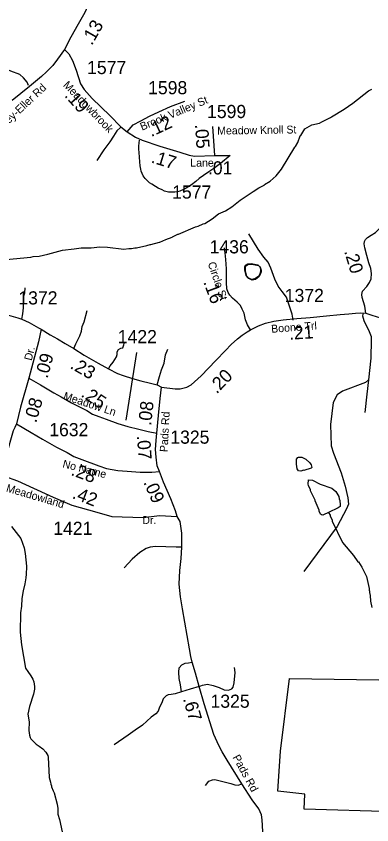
# Model space of a CAD drawing. Extents: x 1248089 to 1457196, y 820910 to 988753.
# Drawn here: x 1342983 to 1346365, y 888434 to 896114 of the extents above; entities that cross this region are included whole.
import ezdxf

# ---------------------------------------------------------------- set-up
doc = ezdxf.new("R2010")
doc.units = 0
for name, color, linetype in [('Exist Boundary Political City Limit New', 7, 'Continuous'), ('Exist Hydrographic Misc Water Feature', 7, 'Continuous'), ('Exist Road Non-System Type 51', 7, 'Continuous'), ('Exist Road Secondary Type 51 Attributed', 7, 'Continuous'), ('Exist Road Secondary Type 51 Label', 7, 'Continuous'), ('Map Preparation Boundary City Limit Buffer Line', 7, 'Continuous'), ('Prop GRAU CAT1 Cell', 7, 'Continuous'), ('Prop Lane Lines', 7, 'Continuous')]:
    doc.layers.add(name, color=color, linetype=linetype)

msp = doc.modelspace()

# ---------------------------------------------------------------- linework, layer by layer
at = {"layer": 'Exist Boundary Political City Limit New'}
msp.add_lwpolyline([(1348916.4, 889415.5), (1349085.5, 889399.5), (1349165.2, 889193.8), (1349263.9, 889051.9), (1349272.4, 889022.1), (1349136.8, 889004.1), (1349136.8, 888691.1), (1348335.9, 888714.8), (1348326.4, 888553.5), (1346593.5, 888677), (1346574.5, 888558.4), (1345722.7, 888582), (1345727.4, 888724.3), (1345471.5, 888752.7), (1345495.2, 889132.1), (1345580.5, 889824.5), (1346432.1, 889810.3)], dxfattribs=at)
at = {"layer": 'Exist Hydrographic Misc Water Feature'}
for points in [[(1342817.2, 893795.5), (1343121.9, 893826.5), (1343146.1, 893832), (1343203.2, 893834.3), (1343282.6, 893852.9), (1343423.4, 893891.6), (1343535.7, 893903), (1343599.9, 893913.6), (1343695.9, 893915.4), (1343779.5, 893923.5), (1343852.1, 893920.9), (1344007.6, 893900.3), (1344055.8, 893907.2), (1344079.8, 893906.6), (1344111.9, 893913.9), (1344127.9, 893913.5), (1344224.4, 893935.3), (1344256.7, 893946.6), (1344264.7, 893946.4), (1344345.1, 893968.5), (1344350.3, 893967.7), (1344405.7, 893993.2), (1344466.1, 894013.8), (1344468.3, 894017.8), (1344518.8, 894044.6), (1344526.8, 894044.4), (1344688.4, 894112.7), (1344712.5, 894120.2), (1344761.1, 894143), (1344777.1, 894146.7), (1344846.1, 894189.1), (1344907.1, 894235.7), (1344971.8, 894266.3), (1345032.7, 894304.8), (1345114, 894367), (1345235.9, 894448.3), (1345290.6, 894483), (1345341.2, 894509.8), (1345345.4, 894515.7), (1345398.1, 894548.5), (1345455.2, 894599.2), (1345506.6, 894662), (1345633.3, 894871.2), (1345639.3, 894877), (1345662.2, 894914.4), (1345683.6, 894978), (1345689.2, 894980.7), (1345727.4, 895044), (1345793.9, 895083.5), (1345866.3, 895097.9), (1345890.5, 895109.2), (1345906.8, 895120.9), (1345971.5, 895151.4), (1345979.6, 895159.3), (1346101.3, 895232.5), (1346182.5, 895286.6), (1346333.1, 895405.1), (1346365.5, 895422.5)], [(1345185.8, 893763.5), (1345216.7, 893764.6), (1345280.4, 893751.2), (1345296.1, 893736.8), (1345301.8, 893726.7), (1345307.5, 893706.6), (1345307, 893690.6), (1345298.5, 893666.8), (1345286, 893643.1), (1345253.5, 893619.9), (1345221.3, 893612.6), (1345189.6, 893629.3), (1345170.2, 893651.7), (1345157.3, 893702), (1345158, 893734), (1345162.4, 893749.9), (1345185.8, 893763.5)], [(1345191.3, 893757.9), (1345222.3, 893759), (1345286, 893745.6), (1345301.6, 893731.3), (1345307.4, 893721.1), (1345313, 893701), (1345312.6, 893685), (1345304.1, 893661.2), (1345291.6, 893637.6), (1345259.1, 893614.3), (1345226.9, 893607), (1345195.2, 893623.7), (1345175.7, 893646.2), (1345162.8, 893696.4), (1345163.5, 893728.4), (1345167.9, 893744.3), (1345191.3, 893757.9)], [(1345719.6, 891799.2), (1345714.9, 891800.8), (1345690.8, 891793.3), (1345666.8, 891795.9), (1345653.2, 891814.1), (1345648.3, 891860.3), (1345649.3, 891906.3), (1345659.7, 891922), (1345667.8, 891925.9), (1345697.8, 891927.1), (1345737.4, 891908.2), (1345776.5, 891873.4), (1345788.1, 891853.1), (1345795.5, 891826.9), (1345789.4, 891821.1), (1345719.6, 891799.2)], [(1345953.5, 891400.4), (1345905.5, 891376.4), (1345897.5, 891374.6), (1345885.5, 891376.8), (1345877.7, 891383), (1345862.4, 891413.3), (1345862.6, 891421.3), (1345824.5, 891510.2), (1345824.7, 891518.2), (1345782.7, 891607.2), (1345782.8, 891615.2), (1345763.7, 891655.6), (1345760, 891669.8), (1345761.3, 891711.1)], [(1345761.3, 891711.1), (1345800.8, 891706.8), (1345872.1, 891669.2), (1345983.2, 891630.6), (1346022.5, 891599.7), (1346041.9, 891569.3), (1346049.5, 891553.1), (1346053, 891529), (1346060.6, 891512.9), (1346063.7, 891472.8), (1346064.8, 891457.4), (1346043.1, 891445.2), (1345953.5, 891400.4)], [(1345953.5, 891400.4), (1345969.5, 891374.9), (1345969.4, 891366.9), (1345988.5, 891326.5), (1345988.3, 891318.5), (1346085.8, 891116.2), (1346190, 890992.4), (1346231.8, 890932.9), (1346236.4, 890930.1), (1346270.6, 890880), (1346312.7, 890791.1), (1346338.1, 890678.5), (1346337.8, 890662.6), (1346341.6, 890654.5), (1346341.3, 890640.4), (1346348.6, 890610.3), (1346353.5, 890558.2), (1346366.1, 890497.9)], [(1342939, 891268.2), (1343028.4, 891154.2), (1343058.5, 891065.5), (1343069.2, 891009.2), (1343075.9, 890949), (1343080.6, 890888.9), (1343078.9, 890809), (1343076.3, 890785.1), (1343074.2, 890779.1), (1343066.9, 890721.3), (1343049.5, 890657.6), (1343035.8, 890582), (1343034.2, 890510), (1343022.8, 890446.2), (1343020.7, 890262.3), (1343034.1, 890142), (1343073.1, 889921.1), (1343092.4, 889888.7), (1343123.6, 889848), (1343140.8, 889815.6), (1343150.3, 889791.4), (1343157.3, 889747.2), (1343156.8, 889723.2), (1343147.7, 889675.4), (1343109.1, 889556.3), (1343095.5, 889484.6), (1343105.8, 889412.3), (1343104, 889328.4), (1343109, 889284.3), (1343114.6, 889264.2), (1343122.2, 889249.9), (1343173.2, 889200.8), (1343202.8, 889182.2), (1343236.2, 889155.4), (1343265.5, 889124.8), (1343282.8, 889092.4), (1343286.5, 889076.3), (1343297.4, 888884.3), (1343308.5, 888837.6)], [(1343308.5, 888837.6), (1343312.7, 888819.6), (1343320.4, 888803.4), (1343320.2, 888795.4), (1343333.3, 888757.2), (1343343, 888736.9), (1343372.6, 888630.3), (1343379.7, 888590.1), (1343378.5, 888536.2), (1343395.4, 888485.7), (1343491.5, 888043.5)]]:
    msp.add_lwpolyline(points, dxfattribs=at)
at = {"layer": 'Exist Road Non-System Type 51'}
for points in [[(1343100.7, 895455.3), (1343086.6, 895487.7), (1343051.6, 895528.4), (1343016.5, 895559.8), (1342933.4, 895593), (1342828.2, 895633.6), (1342586.4, 895709.4), (1342520, 895735.2)], [(1343976, 895056.4), (1343941.4, 895025.3), (1343908.1, 894975.5), (1343873.1, 894920.1), (1343817.7, 894846.2), (1343749.4, 894742.7)], [(1344942.5, 894790.1), (1344945.8, 894790.1), (1345016.3, 894790.7), (1344927.1, 894716.6), (1344861.4, 894668.7), (1344813.8, 894635.2), (1344763.5, 894599.7), (1344722.9, 894572.5), (1344690.4, 894545.1), (1344649.7, 894513.9), (1344623.3, 894496.4), (1344599, 894480.9), (1344574.7, 894467.4), (1344540.4, 894452.1), (1344518.3, 894446.5), (1344490.2, 894443.1), (1344456.1, 894441.8), (1344430.2, 894444.3), (1344394.3, 894453), (1344370.5, 894463.5), (1344332.9, 894482.3), (1344307.1, 894496.8), (1344271.6, 894519.5), (1344251.8, 894531.9), (1344230.2, 894550.4), (1344210.6, 894572.8), (1344191.1, 894597.2), (1344179.6, 894621.4), (1344172, 894641.6), (1344168.3, 894659.7), (1344163, 894693.8), (1344157.7, 894729.9), (1344154.6, 894774), (1344151.5, 894818.1), (1344150.1, 894850.2), (1344148.7, 894878.2), (1344151.3, 894910.2), (1344155.9, 894938.1)], [(1345616.9, 893227.1), (1345607.8, 893285.3), (1345585.6, 893351.8), (1345552.4, 893444.1), (1345511.8, 893499.5), (1345473, 893549.4), (1345441.7, 893617.7), (1345402.9, 893721.2), (1345378.9, 893776.6), (1345338.3, 893826.4), (1345284.8, 893902.2), (1345194.3, 894046.2)], [(1343037.6, 893237), (1343046, 893285.7), (1343051.6, 893342.9), (1343051.6, 893391), (1343053.4, 893448.2), (1343064.5, 893485.2), (1343070, 893533.2)], [(1343531.3, 892957.3), (1343551.6, 893003.5), (1343571.9, 893047.9), (1343588.5, 893079.3), (1343603.3, 893123.6), (1343610.7, 893167.9), (1343629.1, 893212.2), (1343659.4, 893318.5)], [(1346283.6, 893295), (1346275.5, 893269.1), (1346287.3, 893224.6), (1346340, 893119.1), (1346359.1, 893072.6), (1346359.1, 893041.2), (1346353.6, 892865.7), (1346333.3, 892660.7), (1346316.7, 892523), (1346298.2, 892349.3)], [(1343861.5, 892765.6), (1343878.1, 892793.4), (1343903.9, 892828.4), (1343937.2, 892878.3), (1343942.7, 892902.3), (1343942.7, 892926.3), (1343957.5, 892948.5), (1343979.6, 892959.6), (1343998.1, 892965.1), (1344007.3, 892992.8), (1344009.2, 893005.8)], [(1344322.6, 892612.5), (1344346.6, 892692), (1344365, 892756.6), (1344389, 892819.4), (1344403.8, 892897), (1344424.1, 892952.4)], [(1346333.3, 892660.7), (1346303.2, 892635), (1346084.2, 892553.7), (1346034.8, 892518.4), (1345996, 892444.2), (1345971.2, 892235.7), (1345974.8, 892133.2), (1345978.3, 892034.3), (1345999.5, 891963.6), (1346073.6, 891776.4), (1346112.5, 891649.1), (1346137.2, 891539.6), (1346144.3, 891479.5), (1346123.1, 891433.6), (1346034.8, 891267.5), (1345717.1, 890838.4)], [(1344557.6, 891072.4), (1344504.6, 891072.4), (1344308.7, 891077.7), (1344258.4, 891072.4), (1344218.7, 891059.1), (1344160.4, 891019.4), (1344086.3, 890955.8), (1344009.5, 890873.7)], [(1344553.8, 889695.3), (1344544.6, 889761.7), (1344531.6, 889822.7), (1344529.8, 889883.7), (1344531.6, 889926.1), (1344559.3, 889953.8), (1344588.9, 889970.5), (1344620.2, 889972.3), (1344657.2, 889979.5)], [(1344724.5, 889747), (1344755.4, 889760.8), (1344801.6, 889768.2), (1344855.1, 889757.1), (1344912.3, 889738.7), (1344960.3, 889716.5), (1345002.8, 889712.8), (1345032.3, 889723.9), (1345047.1, 889742.4), (1345056.3, 889781.1), (1345065.5, 889880.9), (1345060, 889928.9)], [(1344724.5, 889747), (1344638.7, 889721.1), (1344553.8, 889695.3)], [(1344553.8, 889695.3), (1344494.7, 889678.6), (1344457.8, 889671.2), (1344428.3, 889667.5), (1344408, 889658.3), (1344382.1, 889630.6), (1344367.4, 889591.8), (1344345.2, 889551.2), (1344332.3, 889512.4), (1344310.1, 889486.5), (1344265.8, 889457), (1344183.2, 889380.2), (1344115, 889332.1), (1344046.7, 889286), (1343913.8, 889193.6)], [(1344782, 888807.5), (1344816.4, 888849.8), (1344850.8, 888860.4), (1344872, 888863.1), (1344948.8, 888844.6), (1345022.9, 888826), (1345062.6, 888812.8), (1345094.4, 888810.1), (1345127.4, 888823.7)]]:
    msp.add_lwpolyline(points, dxfattribs=at)
at = {"layer": 'Exist Road Secondary Type 51 Attributed'}
for points in [[(1343727.4, 896384.2), (1343717.7, 896344.4), (1343706.9, 896306.7), (1343675.8, 896240.2), (1343634.9, 896148.7), (1343572.5, 896038.8), (1343503.6, 895913.9), (1343441.8, 895799.3)], [(1343441.8, 895799.3), (1343376.7, 895707.5), (1343332.6, 895647.1), (1343271.2, 895585.8), (1343223.9, 895541.6), (1343110.9, 895447.9), (1342943.5, 895312.8)], [(1343441.8, 895799.3), (1343482.7, 895756.3), (1343518.2, 895694.9), (1343552.6, 895602.2), (1343595.7, 895471.9), (1343629.9, 895417.6), (1343705.3, 895333.6), (1343873.2, 895169.9), (1343977.3, 895063.9), (1344037.5, 895016.5)], [(1344037.5, 895016.5), (1344096.7, 895081.7), (1344167.7, 895121.6), (1344250.6, 895164.6), (1344341, 895206.6), (1344450.8, 895255.1), (1344586.4, 895305.7)], [(1344871.4, 894790), (1344852.5, 895066.6)], [(1344037.5, 895016.5), (1344116.1, 894965.4), (1344179.6, 894936.3), (1344349.6, 894880.3), (1344540.1, 894822.1), (1344626.8, 894793.4), (1344679.5, 894785.9), (1344871.4, 894790)], [(1344871.4, 894790), (1344876.4, 894790.2), (1344942.5, 894790.1)], [(1346307.1, 893294.1), (1346298.3, 893360.1), (1346273.3, 893441.2), (1346269.4, 893472), (1346277.1, 893502.9), (1346315.7, 893547.3), (1346342.7, 893585.9), (1346358.1, 893620.6), (1346360, 893670.8), (1346356.2, 893719.1), (1346336.9, 893771.2), (1346315.7, 893840.6), (1346298.5, 893913.3), (1346290.8, 893951.9), (1346294.7, 893975), (1346304.3, 893992.4), (1346323.6, 894013.6), (1346358.3, 894032.9), (1346398.8, 894059.9), (1346437.4, 894098.5), (1346491.4, 894141), (1346529.9, 894171.9), (1346566.2, 894190)], [(1345211.1, 893134.6), (1345182.2, 893183.8), (1345164.6, 893230.5), (1345149.4, 893292.3), (1345133.1, 893332.6), (1345115.4, 893365.4), (1345082.7, 893398.2), (1345041.1, 893437.3), (1345013.3, 893463.8), (1344999.5, 893490.3), (1344986.9, 893524.3), (1344984.4, 893583.6), (1344983.3, 893714.1), (1344975.7, 893803.6), (1344969.4, 893867.9), (1344963.9, 893914.4)], [(1341965, 893289.5), (1342024.2, 893275.8), (1342133.1, 893272.1), (1342174.3, 893272.1), (1342295.6, 893277.6), (1342414.2, 893285.1), (1342530, 893292.4), (1342659.2, 893299.8), (1342751.5, 893299.8), (1342823.5, 893294.3), (1342910.2, 893274), (1342998.8, 893248.1), (1343037.6, 893237), (1343107.7, 893205.6), (1343194.4, 893153.9), (1343220.7, 893142.2)], [(1345211.1, 893134.6), (1345285.9, 893173.8), (1345354.4, 893197), (1345432.5, 893216.3), (1345521.2, 893228.8), (1345650.4, 893244.3), (1345779.1, 893251.9), (1345932.4, 893267.3), (1346062.6, 893279.8), (1346145.1, 893288.3), (1346208.7, 893294.1), (1346255, 893296.1), (1346307.1, 893294.1)], [(1346307.1, 893294.1), (1346365.2, 893274.8), (1346448.1, 893249.8), (1346533, 893201.5), (1346683.4, 893132), (1346936, 893008.5), (1347405.2, 892771.5)], [(1343220.7, 893142.2), (1343195.1, 893021.7), (1343102.2, 892676.7)], [(1343220.7, 893142.2), (1343307, 893088.1), (1343377.2, 893049.3), (1343449.2, 893005), (1343531.3, 892957.3), (1343630, 892894.2), (1343762.9, 892818.4), (1343861.5, 892765.6), (1343947.5, 892720.5), (1344001, 892700.2), (1344087.8, 892672.5), (1344167.2, 892650.3), (1344261.3, 892628.2), (1344322.6, 892612.5), (1344364.7, 892591.2)], [(1344364.7, 892591.2), (1344495.7, 892574.1), (1344541.1, 892575.4), (1344605.3, 892590.5), (1344645.7, 892613.2), (1344741.4, 892699), (1344881.3, 892844), (1344974.1, 892939.1), (1345027.1, 892994.6), (1345086.3, 893050.1), (1345131.7, 893084.1), (1345179.6, 893116.9), (1345211.1, 893134.6)], [(1343102.2, 892676.7), (1343023.5, 892401), (1342986.6, 892243.3)], [(1343102.2, 892676.7), (1343212.9, 892612), (1343340.3, 892538.1), (1343410.4, 892499.3), (1343510.1, 892442.1), (1343654, 892370), (1343709.4, 892333.1), (1343768.5, 892310.9), (1343838.6, 892285.1), (1343949.3, 892246.3), (1344043.5, 892216.7), (1344150.5, 892190.9), (1344237.3, 892168.7), (1344320.3, 892153.9)], [(1344320.3, 892153.9), (1344335.1, 892320.2), (1344353.6, 892482.7), (1344364.7, 892591.2)], [(1342986.6, 892243.3), (1342970, 892206.7), (1342954.9, 892175.4), (1342889.3, 891941), (1342851.8, 891786.2), (1342863.5, 891760.4), (1342872.9, 891746.4), (1342994.7, 891699.5), (1343334.4, 891544.8), (1343512.4, 891469.8), (1343749, 891404.1), (1343891.9, 891361.9), (1344189.4, 891352.5), (1344347.3, 891371.2), (1344513.6, 891361.1)], [(1342986.6, 892243.3), (1343124.2, 892160.6), (1343233.1, 892096), (1343366, 892020.3), (1343467.5, 891968.5), (1343532.1, 891933.4), (1343607.8, 891902), (1343768.4, 891842.9), (1343840.4, 891817.1), (1343949.3, 891798.6), (1344039.7, 891791.2), (1344161.5, 891783.8), (1344272.3, 891782), (1344346.1, 891789.4)], [(1344346.1, 891789.4), (1344324, 891844.8), (1344312.9, 891924.2), (1344307.3, 891998.1), (1344312.9, 892084.9), (1344320.3, 892153.9)], [(1344513.6, 891361.1), (1344498.8, 891414.9), (1344452.7, 891531.1), (1344382.5, 891688.1), (1344346.1, 891789.4)], [(1345334, 888259.5), (1345321.1, 888481.2), (1345315.5, 888529.2), (1345291.5, 888584.6), (1345225.3, 888670.4), (1345127.4, 888823.7), (1344989.3, 889046.4), (1344941.3, 889125.8), (1344909.9, 889188.6), (1344863.8, 889290.2), (1344771.6, 889583.1), (1344724.5, 889747), (1344686.7, 889874.3), (1344657.2, 889979.5), (1344642.4, 890033.1), (1344629.5, 890105.1), (1344563.1, 890484.6), (1344544.6, 890599.1), (1344533.6, 890719.1), (1344539.1, 890849.8), (1344552, 890964.3), (1344557.6, 891072.4), (1344559.4, 891204.5), (1344540.9, 891313.4), (1344513.6, 891361.1)]]:
    msp.add_lwpolyline(points, dxfattribs=at)
at = {"layer": 'Map Preparation Boundary City Limit Buffer Line'}
msp.add_lwpolyline([(1348916.4, 889415.5), (1349085.5, 889399.5), (1349165.2, 889193.8), (1349263.9, 889051.9), (1349272.4, 889022.1), (1349136.8, 889004.1), (1349136.8, 888691.1), (1348335.9, 888714.8), (1348326.4, 888553.5), (1346593.5, 888677), (1346574.5, 888558.4), (1345722.7, 888582), (1345727.4, 888724.3), (1345471.5, 888752.7), (1345495.2, 889132.1), (1345580.5, 889824.5), (1346432.1, 889810.3)], dxfattribs=at)
at = {"layer": 'Prop Lane Lines'}
msp.add_line((1344027.9, 892275.7), (1344128.9, 892918.6), dxfattribs=at)

# ---------------------------------------------------------------- texts
at = {"layer": 'Exist Road Secondary Type 51 Label'}
for s, rotation, p in [('Hensley-Eller Rd', 42.93837, (1342725.5, 894913.2)), ('Meadowbrook', 313.87693, (1343424.9, 895454.8)), ('Brook Valley St', 22.63616, (1344179.8, 895026.1)), ('Meadow Knoll St', 0.83794, (1344894.8, 894989.4)), ('Circle St', 288.6787, (1344803.3, 893767.2)), ('Boone Trl', 4.32745, (1345410.4, 893106.6)), ('Dr.', 75.97622, (1343130.3, 892837.6)), ('Meadow Ln', 341.86008, (1343425.1, 892477.1)), ('Pads Rd', 86.95869, (1344422.7, 891972.3)), ('No Name', 345.60606, (1343419.3, 891830.2)), ('Meadowland', 343.48095, (1342882.4, 891600.8)), ('Pads Rd', 298.63411, (1345038.4, 889075))]:
    msp.add_text(s, height=75, rotation=rotation, dxfattribs=at).set_placement(p)
for s, p in [('Lane', (1344638.6, 894684.6)), ('Dr.', (1344182.5, 891290.5))]:
    msp.add_text(s, height=75, dxfattribs=at).set_placement(p)
at = {"layer": 'Prop GRAU CAT1 Cell'}
for s, rotation, p in [('.13', 60.39578, (1343702.7, 895830.6)), ('.19', 311.88363, (1343435.9, 895356.9)), ('.12', 24.92199, (1344266.8, 894964.9)), ('.05', 273.91929, (1344682.8, 895084.8)), ('.17', 343.02126, (1344259.5, 894725.6)), ('.01', 359.91956, (1344806, 894611.2)), ('.20', 286.97797, (1346100.3, 893880.3)), ('.16', 290.30821, (1344761, 893588.9)), ('.21', 3.38274, (1345580.7, 893040.9)), ('.09', 74.91564, (1343280.3, 892668.1)), ('.23', 330.32345, (1343488.1, 892774.5)), ('.20', 46.03672, (1344889.6, 892520.8)), ('.25', 326.29153, (1343592.1, 892507.3)), ('.08', 74.06983, (1343173.4, 892245.7)), ('.08', 83.52133, (1344265.2, 892220.6)), ('.07', 274.28613, (1344130.7, 892129.5)), ('.28', 339.79243, (1343496, 891757.6)), ('.09', 294.0724, (1344190.3, 891687.3)), ('.42', 338.89181, (1343508.4, 891538.3)), ('.67', 286.01471, (1344568.1, 889630.3))]:
    msp.add_text(s, height=125, rotation=rotation, dxfattribs=at).set_placement(p)
at = {"layer": 'Prop Lane Lines'}
for s, p in [('1577', (1343657.4, 895564)), ('1598', (1344237.6, 895372.7)), ('1599', (1344798.1, 895146.4)), ('1577', (1344466.1, 894381.4)), ('1436', (1344822.6, 893861.4)), ('1372', (1345536.9, 893399.4)), ('1372', (1343004.2, 893376.2)), ('1422', (1343949.4, 893008.2)), ('1632', (1343297.7, 892124.5)), ('1325', (1344448.7, 892053.5)), ('1421', (1343335.7, 891187.3)), ('1325', (1344830.9, 889545.2))]:
    msp.add_text(s, height=125, dxfattribs=at).set_placement(p)

doc.saveas('drawing.dxf')
